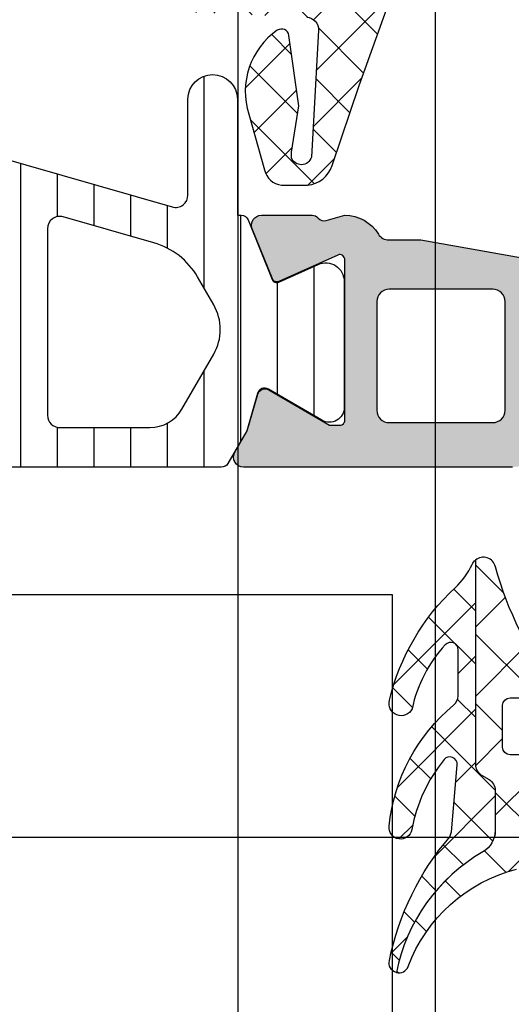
# Model space of a CAD drawing. Header units: millimetres. Extents: x 373037 to 682063, y 76092 to 274210.
# Tile 531 of 552: x 681573 to 681593, y 270360 to 270400. Entities that reach past the tile are written whole.
import ezdxf

# ---------------------------------------------------------------- set-up
doc = ezdxf.new("R2010")
doc.units = ezdxf.units.MM
doc.header["$LTSCALE"] = 100
doc.layers.add('PUDORYS', color=253, linetype='CONTINUOUS')
pattern_1 = [(135, (679960.638258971, 248348.1544064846), (-1.077630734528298, -1.077630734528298), []), (225, (679960.638258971, 248348.1544064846), (1.077630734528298, -1.077630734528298), [])]

msp = doc.modelspace()

# ---------------------------------------------------------------- hatches: boundary and pattern name
at = {"layer": 'PUDORYS', "true_color": 0x939598}
h = msp.add_hatch(dxfattribs=at)
h.set_pattern_fill('ANSI37', color=252, scale=0.48, angle=90, style=0)
h.set_pattern_definition(pattern_1)
edge = h.paths.add_edge_path(flags=16)
edge.add_line((681582.8575962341, 270412.3292867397), (681582.7578522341, 270413.7221407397))
edge.add_arc((681583.3563191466, 270413.7649982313), 0.5999995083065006, 89.99999164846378, 184.0960805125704, ccw=False)
edge.add_arc((681583.3563193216, 270413.7649982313), 0.5999995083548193, -4.096080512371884, 90.00000835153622, ccw=False)
edge.add_line((681583.9547862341, 270413.7221407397), (681583.8550422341, 270412.3292867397))
edge.add_arc((681583.356319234, 270412.3650012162), 0.5000001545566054, 184.096064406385, 355.9039355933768, ccw=False)
edge = h.paths.add_edge_path(flags=16)
edge.add_arc((681584.9563158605, 270409.1649931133), 0.4999996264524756, 89.99995719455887, 180.0000428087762, ccw=False)
edge.add_line((681584.9563162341, 270409.6649927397), (681588.550001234, 270409.6649927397))
edge.add_arc((681588.5500012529, 270409.1649924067), 0.5000003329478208, -23.218026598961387, 90.00000216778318, ccw=False)
edge.add_line((681589.009507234, 270408.9678767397), (681586.293629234, 270402.6367747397))
edge.add_arc((681585.8341238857, 270402.8338906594), 0.4999998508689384, 267.4998893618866, 336.78191820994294, ccw=False)
edge.add_line((681585.812313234, 270402.3343667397), (681584.934506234, 270402.3726927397))
edge.add_arc((681584.9563157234, 270402.8722163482), 0.4999994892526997, 179.9999551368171, 267.5000208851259, ccw=False)
edge.add_line((681584.4563162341, 270402.8722167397), (681584.4563162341, 270409.1649927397))
edge = h.paths.add_edge_path(flags=16)
edge.add_line((681559.402397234, 270403.7568307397), (681555.253727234, 270412.6536837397))
edge.add_arc((681555.706880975, 270412.8649928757), 0.4999998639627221, 89.99997032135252, 205.0000079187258, ccw=False)
edge.add_line((681555.7068812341, 270413.3649927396), (681565.056316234, 270413.3649927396))
edge.add_arc((681565.0563166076, 270412.8649931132), 0.4999996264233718, -4.280877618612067e-05, 90.00004280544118, ccw=False)
edge.add_line((681565.556316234, 270412.8649927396), (681565.556316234, 270403.7410697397))
edge.add_arc((681565.0563161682, 270403.7410699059), 0.5000000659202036, 267.4999727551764, 359.999980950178, ccw=False)
edge.add_line((681565.0345062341, 270403.2415457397), (681559.8337422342, 270403.4686157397))
edge.add_arc((681559.8555519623, 270403.9681411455), 0.5000012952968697, 205.0000919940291, 267.5000025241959, ccw=False)
edge = h.paths.add_edge_path(flags=16)
edge.add_arc((681568.2563158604, 270412.8649931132), 0.4999996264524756, 89.99995719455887, 180.0000428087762, ccw=False)
edge.add_line((681568.256316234, 270413.3649927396), (681575.4563162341, 270413.3649927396))
edge.add_arc((681575.4563166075, 270412.8649931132), 0.4999996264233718, -4.280877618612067e-05, 90.00004280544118, ccw=False)
edge.add_line((681575.9563162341, 270412.8649927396), (681575.9563162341, 270411.6649927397))
edge.add_arc((681577.9563147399, 270411.6649912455), 1.999998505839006, 179.9999571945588, 270.0000428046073)
edge.add_line((681577.9563162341, 270409.6649927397), (681581.7563162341, 270409.6649927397))
edge.add_arc((681581.7563166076, 270409.1649931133), 0.4999996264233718, -4.280877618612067e-05, 90.00004280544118, ccw=False)
edge.add_line((681582.256316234, 270409.1649927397), (681582.256316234, 270403.0119317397))
edge.add_arc((681581.756316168, 270403.011931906), 0.5000000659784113, 267.4999727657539, 359.999980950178, ccw=False)
edge.add_line((681581.7345062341, 270402.5124077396), (681576.2345062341, 270402.7525427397))
edge.add_arc((681576.2563157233, 270403.2520663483), 0.4999994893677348, 179.9999551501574, 267.50002088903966, ccw=False)
edge.add_line((681575.756316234, 270403.2520667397), (681575.756316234, 270408.5649927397))
edge.add_arc((681574.656316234, 270408.5649927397), 1.100000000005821, 0, 180)
edge.add_line((681573.556316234, 270408.5649927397), (681573.556316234, 270403.3917817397))
edge.add_arc((681573.0563161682, 270403.3917819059), 0.5000000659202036, 267.4999727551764, 359.999980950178, ccw=False)
edge.add_line((681573.0345062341, 270402.8922577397), (681568.2345062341, 270403.1018307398))
edge.add_arc((681568.2563157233, 270403.6013543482), 0.4999994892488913, 179.9999551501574, 267.50002089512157, ccw=False)
edge.add_line((681567.756316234, 270403.6013547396), (681567.756316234, 270412.8649927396))
edge = h.paths.add_edge_path()
edge.add_line((681553.043263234, 270411.4785357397), (681557.141112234, 270402.6906697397))
edge.add_ellipse((681559.8600376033, 270403.9585272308), major_axis=(-3.00000296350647, 0), ratio=1, start_angle=25.00003062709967, end_angle=87.49994116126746)
edge.add_line((681559.729176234, 270400.9613797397), (681560.378126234, 270400.9330457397))
edge.add_ellipse((681560.3563167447, 270400.4335221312), major_axis=(-0.4999994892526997, 0), ratio=1, start_angle=179.9999551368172, end_angle=267.5000208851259, ccw=False)
edge.add_line((681560.856316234, 270400.4335217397), (681560.856316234, 270399.4649927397))
edge.add_ellipse((681560.9563161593, 270399.464992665), major_axis=(-0.09999992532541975, 0), ratio=1, start_angle=-4.282211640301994e-05, end_angle=90.00004278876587)
edge.add_line((681560.9563162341, 270399.3649927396), (681561.556316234, 270399.3649927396))
edge.add_ellipse((681561.5563163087, 270399.464992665), major_axis=(-0.09999992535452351, 0), ratio=1, start_angle=89.99995722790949, end_angle=180.0000428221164)
edge.add_line((681561.656316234, 270399.4649927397), (681561.656316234, 270400.3680307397))
edge.add_ellipse((681562.1563162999, 270400.3680305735), major_axis=(-0.5000000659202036, 0), ratio=1, start_angle=267.4999727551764, end_angle=359.99998095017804, ccw=False)
edge.add_line((681562.1781262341, 270400.8675547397), (681571.0784202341, 270400.4737167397))
edge.add_ellipse((681571.0563161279, 270399.9742054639), major_axis=(-0.5000001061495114, 0), ratio=1, start_angle=179.9999170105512, end_angle=267.4662307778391, ccw=False)
edge.add_line((681571.556316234, 270399.9742047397), (681571.556316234, 270399.3649927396))
edge.add_ellipse((681571.6563161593, 270399.3649926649), major_axis=(-0.09999992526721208, 0), ratio=1, start_angle=-4.28221165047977e-05, end_angle=90.00004280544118)
edge.add_line((681571.656316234, 270399.2649927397), (681572.256316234, 270399.2649927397))
edge.add_ellipse((681572.2563163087, 270399.3649926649), major_axis=(-0.09999992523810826, 0), ratio=1, start_angle=89.9999571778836, end_angle=180.0000428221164)
edge.add_line((681572.356316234, 270399.3649927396), (681572.356316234, 270399.8945547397))
edge.add_ellipse((681572.8563167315, 270399.8945550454), major_axis=(-0.5000004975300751, 0), ratio=1, start_angle=-92.53369799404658, end_angle=3.503136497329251e-05, ccw=False)
edge.add_line((681572.8784202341, 270400.3940667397), (681584.4186452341, 270399.8834107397))
edge.add_ellipse((681584.3968357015, 270399.383886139), major_axis=(-0.5000004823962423, 0), ratio=1, start_angle=176.7829426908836, end_angle=267.50002091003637, ccw=False)
edge.add_line((681584.8960482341, 270399.3558267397), (681584.607485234, 270394.2220837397))
edge.add_ellipse((681584.197067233, 270394.3376391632), major_axis=(-0.4263754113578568, 0), ratio=1, start_angle=20.758972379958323, end_angle=164.2751455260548, ccw=False)
edge.add_line((681583.798372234, 270394.1865157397), (681583.799612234, 270394.4191187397))
edge.add_line((681583.7996122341, 270394.4191187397), (681584.0977502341, 270396.3016977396))
edge.add_line((681584.0977502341, 270396.3016977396), (681583.6973242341, 270399.1509827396))
edge.add_ellipse((681583.4002436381, 270399.109232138), major_axis=(-0.2999999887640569, 0), ratio=1, start_angle=187.9997440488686, end_angle=304.5977463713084)
edge.add_ellipse((681584.9333570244, 270396.8866610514), major_axis=(-3.000047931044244, 0), ratio=1, start_angle=-55.40235871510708, end_angle=18.00842457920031)
edge.add_line((681582.0802782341, 270395.9591757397), (681582.7138542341, 270393.7042847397))
edge.add_ellipse((681583.4890667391, 270393.8652142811), major_axis=(-0.791740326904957, 0), ratio=1, start_angle=11.72768979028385, end_angle=83.20165374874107)
edge.add_line((681583.3953442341, 270393.0790407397), (681584.4535542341, 270393.0778197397))
edge.add_ellipse((681584.3244299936, 270394.2569059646), major_axis=(-1.186135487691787, 0), ratio=1, start_angle=96.24967815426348, end_angle=161.3444235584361)
edge.add_line((681585.4482442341, 270393.8774867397), (681586.5425772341, 270397.1188267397))
edge.add_line((681586.5425772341, 270397.1188267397), (681589.4323552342, 270405.1686217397))
edge.add_line((681589.432355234, 270405.1686217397), (681593.765164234, 270415.0664987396))
edge.add_ellipse((681593.3061552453, 270415.2647688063), major_axis=(-0.5000002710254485, 0), ratio=1, start_angle=156.6379505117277, end_angle=269.9334236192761)
edge.add_line((681593.3067362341, 270415.7647687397), (681592.760035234, 270415.7654037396))
edge.add_ellipse((681592.7594549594, 270415.2654036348), major_axis=(-0.5000004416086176, 0), ratio=1, start_angle=269.9335054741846, end_angle=336.0791754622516)
edge.add_line((681592.302401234, 270415.4681407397), (681590.900645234, 270412.2641377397))
edge.add_ellipse((681589.9845041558, 270412.6649920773), major_axis=(-0.9999993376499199, 0), ratio=1, start_angle=89.99994718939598, end_angle=156.368385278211, ccw=False)
edge.add_line((681589.984503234, 270411.6649927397), (681584.756561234, 270411.6649927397))
edge.add_line((681584.756561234, 270411.6649927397), (681584.7565522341, 270413.4644717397))
edge.add_line((681584.7565522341, 270413.4644717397), (681585.2713532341, 270413.6024137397))
edge.add_ellipse((681585.1565879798, 270413.8795677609), major_axis=(-0.2999756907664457, 0), ratio=1, start_angle=112.4937002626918, end_angle=202.5035666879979)
edge.add_line((681585.4337222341, 270413.9943807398), (681584.5845552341, 270415.2645077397))
edge.add_ellipse((681583.7186910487, 270414.7647869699), major_axis=(-0.9997207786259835, 0), ratio=1, start_angle=209.9907606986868, end_angle=270.0076118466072)
edge.add_line((681583.718558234, 270415.7645077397), (681582.994197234, 270415.7644767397))
edge.add_ellipse((681582.9944052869, 270414.7647389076), major_axis=(-0.9997378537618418, 0), ratio=1, start_angle=270.0119236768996, end_angle=330.0086750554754)
edge.add_line((681582.1285312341, 270415.2644767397), (681581.2793642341, 270413.9943807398))
edge.add_ellipse((681581.5565117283, 270413.8795688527), major_axis=(-0.2999875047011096, 0), ratio=1, start_angle=-22.50240616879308, end_angle=67.5013961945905)
edge.add_line((681581.441718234, 270413.6024137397), (681581.956534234, 270413.4644417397))
edge.add_line((681581.9565342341, 270413.4644417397), (681581.9565422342, 270411.6649927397))
edge.add_line((681581.956542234, 270411.6649927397), (681578.7563152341, 270411.6649927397))
edge.add_ellipse((681578.7563150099, 270411.9649925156), major_axis=(-0.2999997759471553, 0), ratio=1, start_angle=-4.279988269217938e-05, end_angle=90.00004280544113, ccw=False)
edge.add_line((681578.4563152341, 270411.9649927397), (681578.4563152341, 270415.2649887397))
edge.add_ellipse((681577.9563156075, 270415.2649891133), major_axis=(-0.4999996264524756, 0), ratio=1, start_angle=179.9999571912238, end_angle=270.0000428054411)
edge.add_line((681577.9563152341, 270415.7649887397), (681551.0586932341, 270415.7649887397))
edge.add_line((681551.0586932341, 270415.7649887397), (681550.1635752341, 270414.2145967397))
edge.add_ellipse((681550.5965877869, 270413.9645966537), major_axis=(-0.4999999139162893, 0), ratio=1, start_angle=-30.0000170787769, end_angle=89.99993665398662)
edge.add_line((681550.5965872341, 270413.4645967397), (681550.5965872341, 270411.7672257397))
edge.add_line((681550.5965872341, 270411.7672257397), (681552.590109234, 270411.7672257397))
edge.add_ellipse((681552.5901095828, 270411.2672254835), major_axis=(-0.5000002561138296, 0), ratio=1, start_angle=205.0001285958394, end_angle=270.00003995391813, ccw=False)
h = msp.add_hatch(dxfattribs=at)
h.set_pattern_fill('ANSI37', color=252, scale=0.48, angle=90, style=0)
h.set_pattern_definition(pattern_1)
edge = h.paths.add_edge_path(flags=16)
edge.add_line((681582.8575962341, 270412.3292865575), (681582.7578522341, 270413.7221405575))
edge.add_arc((681583.3563191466, 270413.7649980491), 0.5999995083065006, 89.99999164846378, 184.0960805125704, ccw=False)
edge.add_arc((681583.3563193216, 270413.7649980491), 0.5999995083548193, -4.096080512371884, 90.00000835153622, ccw=False)
edge.add_line((681583.9547862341, 270413.7221405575), (681583.8550422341, 270412.3292865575))
edge.add_arc((681583.356319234, 270412.365001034), 0.5000001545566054, 184.096064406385, 355.9039355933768, ccw=False)
edge = h.paths.add_edge_path(flags=16)
edge.add_arc((681584.9563158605, 270409.1649929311), 0.4999996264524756, 89.99995719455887, 180.0000428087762, ccw=False)
edge.add_line((681584.9563162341, 270409.6649925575), (681588.550001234, 270409.6649925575))
edge.add_arc((681588.5500012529, 270409.1649922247), 0.5000003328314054, -23.21802661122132, 90.00000216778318, ccw=False)
edge.add_line((681589.009507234, 270408.9678765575), (681586.293629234, 270402.6367745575))
edge.add_arc((681585.8341238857, 270402.8338904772), 0.4999998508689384, 267.4998893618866, 336.78191820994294, ccw=False)
edge.add_line((681585.812313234, 270402.3343665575), (681584.934506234, 270402.3726925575))
edge.add_arc((681584.9563157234, 270402.8722161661), 0.4999994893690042, 179.9999551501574, 267.5000208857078, ccw=False)
edge.add_line((681584.4563162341, 270402.8722165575), (681584.4563162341, 270409.1649925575))
edge = h.paths.add_edge_path(flags=16)
edge.add_line((681559.402397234, 270403.7568305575), (681555.253727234, 270412.6536835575))
edge.add_arc((681555.706880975, 270412.8649926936), 0.4999998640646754, 89.99997032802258, 205.0000079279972, ccw=False)
edge.add_line((681555.7068812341, 270413.3649925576), (681565.056316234, 270413.3649925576))
edge.add_arc((681565.0563166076, 270412.8649929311), 0.4999996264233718, -4.280877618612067e-05, 90.00004280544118, ccw=False)
edge.add_line((681565.556316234, 270412.8649925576), (681565.556316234, 270403.7410695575))
edge.add_arc((681565.0563161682, 270403.7410697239), 0.5000000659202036, 267.4999727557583, 359.9999809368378, ccw=False)
edge.add_line((681565.0345062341, 270403.2415455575), (681559.8337422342, 270403.4686155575))
edge.add_arc((681559.8555519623, 270403.9681409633), 0.5000012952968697, 205.0000919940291, 267.5000025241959, ccw=False)
edge = h.paths.add_edge_path(flags=16)
edge.add_arc((681568.2563158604, 270412.8649929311), 0.4999996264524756, 89.99995719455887, 180.0000428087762, ccw=False)
edge.add_line((681568.256316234, 270413.3649925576), (681575.4563162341, 270413.3649925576))
edge.add_arc((681575.4563166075, 270412.8649929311), 0.4999996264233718, -4.280877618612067e-05, 90.00004280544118, ccw=False)
edge.add_line((681575.9563162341, 270412.8649925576), (681575.9563162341, 270411.6649925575))
edge.add_arc((681577.9563147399, 270411.6649910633), 1.999998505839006, 179.9999571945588, 270.0000428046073)
edge.add_line((681577.9563162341, 270409.6649925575), (681581.7563162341, 270409.6649925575))
edge.add_arc((681581.7563166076, 270409.1649929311), 0.4999996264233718, -4.280877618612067e-05, 90.00004280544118, ccw=False)
edge.add_line((681582.256316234, 270409.1649925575), (681582.256316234, 270403.0119315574))
edge.add_arc((681581.7563161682, 270403.0119317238), 0.500000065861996, 267.4999727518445, 359.9999809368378, ccw=False)
edge.add_line((681581.7345062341, 270402.5124075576), (681576.2345062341, 270402.7525425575))
edge.add_arc((681576.2563157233, 270403.252066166), 0.4999994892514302, 179.9999551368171, 267.50002088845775, ccw=False)
edge.add_line((681575.756316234, 270403.2520665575), (681575.756316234, 270408.5649925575))
edge.add_arc((681574.656316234, 270408.5649925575), 1.100000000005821, 0, 180)
edge.add_line((681573.556316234, 270408.5649925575), (681573.556316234, 270403.3917815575))
edge.add_arc((681573.0563161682, 270403.3917817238), 0.5000000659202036, 267.4999727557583, 359.9999809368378, ccw=False)
edge.add_line((681573.0345062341, 270402.8922575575), (681568.2345062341, 270403.1018305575))
edge.add_arc((681568.2563157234, 270403.6013541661), 0.4999994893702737, 179.9999551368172, 267.50002088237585, ccw=False)
edge.add_line((681567.756316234, 270403.6013545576), (681567.756316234, 270412.8649925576))
edge = h.paths.add_edge_path()
edge.add_line((681553.043263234, 270411.4785355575), (681557.141112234, 270402.6906695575))
edge.add_ellipse((681559.8600376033, 270403.9585270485), major_axis=(-3.00000296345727, 0), ratio=1, start_angle=25.00003062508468, end_angle=87.49994116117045)
edge.add_line((681559.729176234, 270400.9613795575), (681560.378126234, 270400.9330455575))
edge.add_ellipse((681560.3563167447, 270400.4335219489), major_axis=(-0.4999994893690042, 0), ratio=1, start_angle=179.9999551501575, end_angle=267.5000208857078, ccw=False)
edge.add_line((681560.856316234, 270400.4335215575), (681560.856316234, 270399.4649925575))
edge.add_ellipse((681560.9563161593, 270399.4649924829), major_axis=(-0.09999992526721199, 0), ratio=1, start_angle=-4.275541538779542e-05, end_angle=90.0000428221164)
edge.add_line((681560.9563162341, 270399.3649925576), (681561.556316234, 270399.3649925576))
edge.add_ellipse((681561.5563163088, 270399.4649924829), major_axis=(-0.09999992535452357, 0), ratio=1, start_angle=89.99995719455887, end_angle=180.0000427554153)
edge.add_line((681561.656316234, 270399.4649925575), (681561.656316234, 270400.3680305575))
edge.add_ellipse((681562.1563162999, 270400.3680303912), major_axis=(-0.5000000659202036, 0), ratio=1, start_angle=267.4999727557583, end_angle=359.9999809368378, ccw=False)
edge.add_line((681562.1781262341, 270400.8675545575), (681571.0784202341, 270400.4737165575))
edge.add_ellipse((681571.0563161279, 270399.9742052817), major_axis=(-0.5000001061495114, 0), ratio=1, start_angle=179.9999170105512, end_angle=267.4662307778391, ccw=False)
edge.add_line((681571.556316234, 270399.9742045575), (681571.556316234, 270399.3649925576))
edge.add_ellipse((681571.6563161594, 270399.3649924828), major_axis=(-0.09999992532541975, 0), ratio=1, start_angle=-4.282211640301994e-05, end_angle=90.00004277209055)
edge.add_line((681571.656316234, 270399.2649925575), (681572.256316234, 270399.2649925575))
edge.add_ellipse((681572.2563163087, 270399.3649924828), major_axis=(-0.09999992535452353, 0), ratio=1, start_angle=89.99995721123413, end_angle=180.0000428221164)
edge.add_line((681572.356316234, 270399.3649925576), (681572.356316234, 270399.8945545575))
edge.add_ellipse((681572.8563167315, 270399.8945548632), major_axis=(-0.5000004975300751, 0), ratio=1, start_angle=-92.53369799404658, end_angle=3.503136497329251e-05, ccw=False)
edge.add_line((681572.8784202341, 270400.3940665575), (681584.4186452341, 270399.8834105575))
edge.add_ellipse((681584.3968357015, 270399.3838859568), major_axis=(-0.5000004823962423, 0), ratio=1, start_angle=176.7829426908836, end_angle=267.50002091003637, ccw=False)
edge.add_line((681584.8960482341, 270399.3558265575), (681584.607485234, 270394.2220835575))
edge.add_ellipse((681584.197067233, 270394.3376389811), major_axis=(-0.4263754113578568, 0), ratio=1, start_angle=20.758972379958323, end_angle=164.2751455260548, ccw=False)
edge.add_line((681583.798372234, 270394.1865155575), (681583.799612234, 270394.4191185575))
edge.add_line((681583.7996122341, 270394.4191185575), (681584.0977502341, 270396.3016975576))
edge.add_line((681584.0977502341, 270396.3016975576), (681583.6973242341, 270399.1509825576))
edge.add_ellipse((681583.4002436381, 270399.109231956), major_axis=(-0.2999999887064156, 0), ratio=1, start_angle=187.9997440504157, end_angle=304.5977463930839)
edge.add_ellipse((681584.9333570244, 270396.8866608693), major_axis=(-3.000047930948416, 0), ratio=1, start_angle=-55.40235871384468, end_angle=18.00842458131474)
edge.add_line((681582.0802782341, 270395.9591755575), (681582.7138542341, 270393.7042845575))
edge.add_ellipse((681583.4890667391, 270393.8652140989), major_axis=(-0.791740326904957, 0), ratio=1, start_angle=11.72768979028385, end_angle=83.20165374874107)
edge.add_line((681583.3953442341, 270393.0790405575), (681584.4535542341, 270393.0778195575))
edge.add_ellipse((681584.3244299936, 270394.2569057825), major_axis=(-1.186135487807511, 0), ratio=1, start_angle=96.2496781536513, end_angle=161.3444235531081)
edge.add_line((681585.4482442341, 270393.8774865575), (681586.5425772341, 270397.1188265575))
edge.add_line((681586.5425772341, 270397.1188265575), (681589.4323552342, 270405.1686215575))
edge.add_line((681589.432355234, 270405.1686215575), (681593.765164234, 270415.0664985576))
edge.add_ellipse((681593.3061552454, 270415.2647686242), major_axis=(-0.5000002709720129, 0), ratio=1, start_angle=156.6379505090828, end_angle=269.9334236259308)
edge.add_line((681593.3067362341, 270415.7647685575), (681592.760035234, 270415.7654035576))
edge.add_ellipse((681592.7594549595, 270415.2654034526), major_axis=(-0.5000004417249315, 0), ratio=1, start_angle=269.9335054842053, end_angle=336.0791754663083)
edge.add_line((681592.302401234, 270415.4681405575), (681590.900645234, 270412.2641375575))
edge.add_ellipse((681589.9845041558, 270412.6649918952), major_axis=(-0.9999993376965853, 0), ratio=1, start_angle=89.99994718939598, end_angle=156.3683852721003, ccw=False)
edge.add_line((681589.984503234, 270411.6649925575), (681584.756561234, 270411.6649925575))
edge.add_line((681584.756561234, 270411.6649925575), (681584.7565522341, 270413.4644715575))
edge.add_line((681584.7565522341, 270413.4644715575), (681585.2713532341, 270413.6024135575))
edge.add_ellipse((681585.1565879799, 270413.8795675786), major_axis=(-0.2999756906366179, 0), ratio=1, start_angle=112.4937002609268, end_angle=202.5035666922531)
edge.add_line((681585.4337222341, 270413.9943805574), (681584.5845552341, 270415.2645075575))
edge.add_ellipse((681583.7186910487, 270414.7647867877), major_axis=(-0.9997207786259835, 0), ratio=1, start_angle=209.9907606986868, end_angle=270.0076118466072)
edge.add_line((681583.718558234, 270415.7645075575), (681582.994197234, 270415.7644765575))
edge.add_ellipse((681582.9944052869, 270414.7647387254), major_axis=(-0.9997378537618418, 0), ratio=1, start_angle=270.0119236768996, end_angle=330.0086750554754)
edge.add_line((681582.1285312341, 270415.2644765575), (681581.2793642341, 270413.9943805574))
edge.add_ellipse((681581.5565117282, 270413.8795686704), major_axis=(-0.2999875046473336, 0), ratio=1, start_angle=-22.50240617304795, end_angle=67.5013961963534)
edge.add_line((681581.441718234, 270413.6024135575), (681581.956534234, 270413.4644415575))
edge.add_line((681581.9565342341, 270413.4644415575), (681581.9565422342, 270411.6649925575))
edge.add_line((681581.956542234, 270411.6649925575), (681578.7563152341, 270411.6649925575))
edge.add_ellipse((681578.7563150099, 270411.9649923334), major_axis=(-0.2999997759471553, 0), ratio=1, start_angle=-4.279988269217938e-05, end_angle=90.00004280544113, ccw=False)
edge.add_line((681578.4563152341, 270411.9649925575), (681578.4563152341, 270415.2649885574))
edge.add_ellipse((681577.9563156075, 270415.264988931), major_axis=(-0.4999996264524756, 0), ratio=1, start_angle=179.9999571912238, end_angle=270.0000428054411)
edge.add_line((681577.9563152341, 270415.7649885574), (681551.0586932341, 270415.7649885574))
edge.add_line((681551.0586932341, 270415.7649885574), (681550.1635752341, 270414.2145965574))
edge.add_ellipse((681550.5965877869, 270413.9645964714), major_axis=(-0.4999999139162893, 0), ratio=1, start_angle=-30.0000170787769, end_angle=89.99993665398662)
edge.add_line((681550.5965872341, 270413.4645965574), (681550.5965872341, 270411.7672255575))
edge.add_line((681550.5965872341, 270411.7672255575), (681552.590109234, 270411.7672255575))
edge.add_ellipse((681552.5901095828, 270411.2672253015), major_axis=(-0.5000002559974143, 0), ratio=1, start_angle=205.000128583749, end_angle=270.00003995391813, ccw=False)
h = msp.add_hatch(dxfattribs=at)
h.set_pattern_fill('ANSI31', color=252, scale=0.468, angle=45, style=0)
h.set_pattern_definition([(90, (679960.638258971, 248348.1544064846), (-1.4859, 3.33066907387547e-16), [])])
edge = h.paths.add_edge_path(flags=16)
edge.add_line((681579.367841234, 270384.0130927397), (681580.651203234, 270386.2358027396))
edge.add_ellipse((681578.9194782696, 270387.2356751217), major_axis=(-1.999654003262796, 0), ratio=1, start_angle=149.9984985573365, end_angle=209.9999542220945)
edge.add_line((681580.6512302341, 270388.2355007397), (681579.999102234, 270389.3650187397))
edge.add_ellipse((681577.4010220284, 270387.8650156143), major_axis=(-3.000005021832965, 0), ratio=1, start_angle=210.0000135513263, end_angle=253.9999452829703)
edge.add_line((681578.2279382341, 270390.7488047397), (681574.5569162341, 270391.8014527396))
edge.add_ellipse((681574.4190974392, 270391.3208217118), major_axis=(-0.5000002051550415, 0), ratio=1, start_angle=-106.0000072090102, end_angle=0.0007989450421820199)
edge.add_line((681573.919097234, 270391.3208147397), (681573.919207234, 270383.7630617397))
edge.add_ellipse((681574.4192070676, 270383.7630715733), major_axis=(-0.4999998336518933, 0), ratio=1, start_angle=0.001126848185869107, end_angle=90.000821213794)
edge.add_line((681574.419214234, 270383.2630717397), (681578.068863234, 270383.2631277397))
edge.add_ellipse((681578.0688237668, 270384.7631269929), major_axis=(-1.499999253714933, 0), ratio=1, start_angle=90.00150754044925, end_angle=149.9984727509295)
edge = h.paths.add_edge_path(flags=16)
edge.add_line((681572.3192052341, 270383.7630437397), (681572.319078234, 270392.0663737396))
edge.add_ellipse((681571.8190779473, 270392.0663654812), major_axis=(-0.5000002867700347, 0), ratio=1, start_angle=180.0009463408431, end_angle=254.0000560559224)
edge.add_line((681571.9568962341, 270392.5469967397), (681566.004134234, 270394.2539237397))
edge.add_ellipse((681565.8663152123, 270393.7732930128), major_axis=(-0.4999999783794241, 0), ratio=1, start_angle=-106.0000416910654, end_angle=0.0009480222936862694)
edge.add_line((681565.366315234, 270393.7732847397), (681565.366485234, 270383.7629307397))
edge.add_ellipse((681565.8664854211, 270383.7629429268), major_axis=(-0.5000001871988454, 0), ratio=1, start_angle=0.001396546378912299, end_angle=90.0008952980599)
edge.add_line((681565.8664932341, 270383.2629427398), (681571.8192132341, 270383.2630327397))
edge.add_ellipse((681571.8192049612, 270383.7630330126), major_axis=(-0.5000002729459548, 0), ratio=1, start_angle=90.00094800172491, end_angle=180.0012292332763)
edge = h.paths.add_edge_path(flags=16)
edge.add_line((681558.0021812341, 270394.3120797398), (681556.1682922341, 270391.1356897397))
edge.add_ellipse((681558.7663719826, 270389.6356898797), major_axis=(-3.000002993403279, 0), ratio=1, start_angle=-29.99996390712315, end_angle=30.0014917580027)
edge.add_line((681556.168332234, 270388.1356207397), (681558.5488272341, 270384.0127377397))
edge.add_ellipse((681559.8478455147, 270384.7627734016), major_axis=(-1.500000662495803, 0), ratio=1, start_angle=30.00155831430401, end_angle=90.00151716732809)
edge.add_line((681559.847885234, 270383.2627727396), (681563.266499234, 270383.2628637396))
edge.add_ellipse((681563.2664857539, 270383.7628632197), major_axis=(-0.4999994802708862, 0), ratio=1, start_angle=90.00154470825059, end_angle=180.0014346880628)
edge.add_line((681563.766485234, 270383.7628757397), (681563.766304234, 270394.0621907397))
edge.add_ellipse((681562.7663038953, 270394.062172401), major_axis=(-1.00000033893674, 0), ratio=1, start_angle=180.0010507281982, end_angle=270.0015275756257)
edge.add_line((681562.7662772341, 270395.0621727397), (681559.301179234, 270395.0620797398))
edge.add_ellipse((681559.3012194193, 270393.5620796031), major_axis=(-1.500000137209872, 0), ratio=1, start_angle=270.0015349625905, end_angle=329.9999969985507)
edge = h.paths.add_edge_path()
edge.add_line((681556.154375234, 270396.6619477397), (681562.707438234, 270396.6621697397))
edge.add_arc((681562.7076050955, 270391.6621720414), 4.999997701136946, 73.99997623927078, 90.0019120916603, ccw=False)
edge.add_line((681564.0857932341, 270396.4684777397), (681578.972211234, 270392.1998667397))
edge.add_arc((681579.1100297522, 270392.6804970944), 0.4999994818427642, 254.0000020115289, 360.0000739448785)
edge.add_line((681579.6100292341, 270392.6804977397), (681579.6100292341, 270396.5638717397))
edge.add_arc((681580.6100292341, 270396.5638917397), 1.000000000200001, 0.0011459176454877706, 180.0011459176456, ccw=False)
edge.add_line((681581.6100292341, 270396.5639117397), (681581.6102172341, 270391.8655757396))
edge.add_line((681581.6102172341, 270391.8655757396), (681581.7662692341, 270391.8655757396))
edge.add_arc((681581.766269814, 270391.5655757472), 0.2999999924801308, 21.973845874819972, 90.00011076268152, ccw=False)
edge.add_line((681582.0444762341, 270391.6778307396), (681583.0176632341, 270389.2659287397))
edge.add_arc((681583.2031344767, 270389.3407653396), 0.20000024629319, 201.9737977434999, 294.1409822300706)
edge.add_line((681583.2849312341, 270389.1582567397), (681584.8836162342, 270389.8747567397))
edge.add_arc((681585.1903544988, 270389.1903509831), 0.7499997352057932, -1.8587370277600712e-05, 114.1410584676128, ccw=False)
edge.add_line((681585.9403542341, 270389.1903507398), (681585.9403542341, 270384.0828017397))
edge.add_arc((681585.3403544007, 270384.0828018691), 0.5999998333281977, 239.85707513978, 359.99998763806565, ccw=False)
edge.add_line((681585.0390592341, 270383.5639367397), (681582.8671022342, 270384.8251527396))
edge.add_arc((681582.7164539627, 270384.5657200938), 0.300000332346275, 59.85696928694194, 163.9999309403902)
edge.add_line((681582.428075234, 270384.6484117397), (681581.9938082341, 270383.1339397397))
edge.add_line((681581.9938082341, 270383.1339397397), (681581.231260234, 270381.8131677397))
edge.add_arc((681580.9714530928, 270381.9631684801), 0.299999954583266, 267.5366952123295, 329.9998317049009, ccw=False)
edge.add_line((681580.958559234, 270381.6634457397), (681556.968905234, 270381.6634457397))
edge.add_arc((681556.9489505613, 270381.9627814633), 0.3000001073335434, 210.0001477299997, 273.8138762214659, ccw=False)
edge.add_line((681556.689143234, 270381.8127807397), (681555.926575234, 270383.1335867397))
edge.add_line((681555.926575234, 270383.1335867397), (681555.4923082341, 270384.6480577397))
edge.add_arc((681555.2039291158, 270384.5653665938), 0.3000005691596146, 15.99995675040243, 120.1429183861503)
edge.add_line((681555.0532812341, 270384.8247997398), (681552.8813252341, 270383.5635837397))
edge.add_arc((681552.5800295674, 270384.0824491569), 0.6000003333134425, 180.000039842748, 300.14295235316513, ccw=False)
edge.add_line((681551.980029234, 270384.0824487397), (681551.980029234, 270393.9860487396))
edge.add_arc((681552.7300292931, 270393.9860494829), 0.750000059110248, 65.85897973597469, 180.0000567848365, ccw=False)
edge.add_line((681553.0367672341, 270394.6704557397), (681554.6354522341, 270393.9539557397))
edge.add_arc((681554.7172489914, 270394.1364643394), 0.2000002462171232, 245.8590177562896, 338.0262022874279)
edge.add_line((681554.902720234, 270394.0616277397), (681555.876179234, 270396.4742027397))
edge.add_arc((681556.1543850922, 270396.3619485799), 0.2999991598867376, 90.00188278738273, 158.0262614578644, ccw=False)
h = msp.add_hatch(color=252, dxfattribs=at)
edge = h.paths.add_edge_path(flags=16)
edge.add_line((681591.960104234, 270388.8648487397), (681587.760354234, 270388.8648487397))
edge.add_ellipse((681587.7603538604, 270388.3648491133), major_axis=(-0.4999996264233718, 0), ratio=1, start_angle=-90.00004280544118, end_angle=4.280877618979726e-05)
edge.add_line((681587.260354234, 270388.3648487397), (681587.260354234, 270383.9648247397))
edge.add_ellipse((681587.7603538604, 270383.9648243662), major_axis=(-0.4999996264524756, 0), ratio=1, start_angle=-4.280877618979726e-05, end_angle=90.00004280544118)
edge.add_line((681587.760354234, 270383.4648247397), (681591.960103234, 270383.4648247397))
edge.add_ellipse((681591.9601027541, 270383.9648252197), major_axis=(-0.5000004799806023, 0), ratio=1, start_angle=90.00005500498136, end_angle=179.9999449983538)
edge.add_line((681592.460103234, 270383.9648247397), (681592.460104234, 270388.3648487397))
edge.add_ellipse((681591.9601046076, 270388.3648491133), major_axis=(-0.4999996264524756, 0), ratio=1, start_angle=179.9999571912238, end_angle=270.0000428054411)
edge = h.paths.add_edge_path()
edge.add_line((681589.0467002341, 270390.8632297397), (681595.8097002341, 270389.6634697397))
edge.add_arc((681595.4603558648, 270387.6942181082), 1.999998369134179, -3.920358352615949e-05, 79.94040986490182, ccw=False)
edge.add_line((681597.4603542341, 270387.6942167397), (681597.4603542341, 270383.5292437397))
edge.add_line((681597.4603542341, 270383.5292437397), (681597.0000732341, 270381.8114547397))
edge.add_arc((681596.806888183, 270381.8632186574), 0.1999999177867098, 270.00001461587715, 344.99996143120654, ccw=False)
edge.add_line((681596.8068882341, 270381.6632187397), (681596.3603542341, 270381.6632187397))
edge.add_arc((681596.3603538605, 270382.1632183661), 0.4999996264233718, 179.9999571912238, 270.0000428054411, ccw=False)
edge.add_line((681595.860354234, 270382.1632187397), (681595.860354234, 270387.4632187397))
edge.add_arc((681595.3603546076, 270387.4632191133), 0.4999996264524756, 359.9999571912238, 450.0000428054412)
edge.add_line((681595.360354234, 270387.9632187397), (681594.260104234, 270387.9632187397))
edge.add_arc((681594.2601047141, 270387.4632182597), 0.5000004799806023, 90.00005500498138, 179.9999449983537)
edge.add_line((681593.7601042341, 270387.4632187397), (681593.7601042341, 270386.4632187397))
edge.add_line((681593.7601042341, 270386.4632187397), (681593.960104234, 270386.4632187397))
edge.add_arc((681593.960103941, 270386.2632186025), 0.200000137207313, -15.000005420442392, 89.99991605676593, ccw=False)
edge.add_line((681594.153289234, 270386.2114547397), (681593.7601032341, 270384.7440667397))
edge.add_line((681593.7601032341, 270384.7440667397), (681593.7601032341, 270382.6632187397))
edge.add_arc((681592.760102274, 270382.6632196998), 1.000000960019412, 270.00005500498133, 359.9999449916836, ccw=False)
edge.add_line((681592.7601032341, 270381.6632187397), (681581.8606012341, 270381.6632187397))
edge.add_arc((681581.8606009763, 270382.063219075), 0.400000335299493, 150.0000831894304, 270.0000369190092, ccw=False)
edge.add_line((681581.514190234, 270382.2632187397), (681582.012356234, 270383.1260667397))
edge.add_line((681582.012356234, 270383.1260667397), (681582.440226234, 270384.6182277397))
edge.add_arc((681582.7286050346, 270384.5355363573), 0.300000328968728, 59.82075871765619, 163.9999831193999, ccw=False)
edge.add_line((681582.8794172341, 270384.7948737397), (681585.3450282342, 270383.3631387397))
edge.add_line((681585.3450282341, 270383.3631387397), (681585.765447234, 270383.3631387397))
edge.add_arc((681585.7689397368, 270383.5547070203), 0.1916001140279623, 268.9555499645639, 362.5222218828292)
edge.add_line((681585.9603542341, 270383.5631387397), (681585.9603542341, 270390.0525777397))
edge.add_arc((681585.761187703, 270390.0708154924), 0.1999998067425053, 354.7679954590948, 474.1409481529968)
edge.add_line((681585.6793912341, 270390.2533237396), (681583.295706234, 270389.1850027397))
edge.add_arc((681583.2139094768, 270389.3675113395), 0.2000002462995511, 201.9737977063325, 294.1409822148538, ccw=False)
edge.add_line((681583.028438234, 270389.2926747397), (681582.212078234, 270391.3159027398))
edge.add_arc((681582.5830201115, 270391.4655758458), 0.3999998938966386, 89.9999824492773, 201.9738178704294, ccw=False)
edge.add_line((681582.583020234, 270391.8655757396), (681584.647167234, 270391.8655767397))
edge.add_arc((681584.6471680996, 270391.5655771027), 0.2999996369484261, 37.90491348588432, 90.00016531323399, ccw=False)
edge.add_arc((681585.1205876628, 270391.9341876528), 0.3000002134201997, 217.904652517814, 285.9998620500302)
edge.add_line((681585.203278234, 270391.6458087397), (681585.961167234, 270391.8631307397))
edge.add_arc((681585.961167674, 270390.2631316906), 1.599999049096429, 31.592394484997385, 90.00001575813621, ccw=False)
edge.add_arc((681587.7499397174, 270391.3632637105), 0.4999999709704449, 211.592335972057, 269.9984549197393)
edge.add_line((681587.749926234, 270390.8632637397), (681589.0467002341, 270390.8632297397))
h = msp.add_hatch(dxfattribs=at)
h.set_pattern_fill('ANSI37', color=252, scale=0.625, angle=90, style=0)
h.set_pattern_definition([(135, (679960.638258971, 248348.1544064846), (-1.403165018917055, -1.403165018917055), []), (225, (679960.638258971, 248348.1544064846), (1.403165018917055, -1.403165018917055), [])])
edge = h.paths.add_edge_path()
edge.add_ellipse((681592.8357574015, 270372.2780772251), major_axis=(-5.03946705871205, 0), ratio=1, start_angle=119.7917844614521, end_angle=175.0355387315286, ccw=False)
edge.add_ellipse((681595.1905576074, 270368.1649927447), major_axis=(-0.3000000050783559, 0), ratio=1, start_angle=90.00069263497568, end_angle=119.7921730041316, ccw=False)
edge.add_line((681595.190561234, 270367.8649927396), (681594.656277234, 270367.8649897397))
edge.add_ellipse((681594.6562759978, 270368.1649895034), major_axis=(-0.2999997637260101, 0), ratio=1, start_angle=-4.5112189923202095e-05, end_angle=90.00023611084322, ccw=False)
edge.add_line((681594.356276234, 270368.1649897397), (681594.356276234, 270369.7149867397))
edge.add_ellipse((681594.056265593, 270369.7149790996), major_axis=(-0.300010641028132, 0), ratio=1, start_angle=180.001459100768, end_angle=269.9956760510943)
edge.add_line((681594.0562882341, 270370.0149897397), (681592.6563062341, 270370.0150007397))
edge.add_ellipse((681592.6563090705, 270370.3149905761), major_axis=(-0.2999898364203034, 0), ratio=1, start_angle=0.00035074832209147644, end_angle=89.99945826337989, ccw=False)
edge.add_line((681592.356319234, 270370.3149887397), (681592.356319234, 270372.0150007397))
edge.add_ellipse((681592.656329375, 270372.0149935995), major_axis=(-0.3000101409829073, 0), ratio=1, start_angle=270.00441943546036, end_angle=359.9986363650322, ccw=False)
edge.add_line((681592.6563062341, 270372.3150037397), (681594.2201372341, 270372.3149927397))
edge.add_ellipse((681594.2529942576, 270372.6161518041), major_axis=(-0.3029461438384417, 0), ratio=1, start_angle=83.77354909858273, end_angle=193.4835772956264)
edge.add_ellipse((681605.5689585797, 270381.3210749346), major_axis=(-14.00076634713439, 0), ratio=1, start_angle=15.301732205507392, end_angle=38.07562007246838, ccw=False)
edge.add_ellipse((681591.5767208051, 270377.5143613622), major_axis=(-0.5004721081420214, 0), ratio=1, start_angle=192.9176085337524, end_angle=309.8066343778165)
edge.add_line((681591.256319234, 270377.8988287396), (681591.256319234, 270369.6155497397))
edge.add_ellipse((681591.7563189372, 270369.6155502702), major_axis=(-0.4999997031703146, 0), ratio=1, start_angle=6.079138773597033e-05, end_angle=60.00001964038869)
edge.add_line((681591.506319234, 270369.1825377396), (681591.8063192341, 270369.0093317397))
edge.add_ellipse((681591.5563195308, 270368.5763192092), major_axis=(-0.4999997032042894, 0), ratio=1, start_angle=180.0000607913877, end_angle=240.0000196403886, ccw=False)
edge.add_line((681592.0563192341, 270368.5763197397), (681592.0563192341, 270366.9469717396))
edge.add_ellipse((681591.056319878, 270366.9469709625), major_axis=(-0.9999993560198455, 0), ratio=1, start_angle=120.0503388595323, end_angle=180.0000445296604, ccw=False)
edge.add_ellipse((681595.2126466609, 270359.7625902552), major_axis=(-7.300023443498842, 0), ratio=1, start_angle=300.0503545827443, end_angle=348.7144463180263)
edge.add_ellipse((681588.1563096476, 270361.5778223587), major_axis=(-0.3999905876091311, 0), ratio=1, start_angle=75.14702478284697, end_angle=159.4981705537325)
edge.add_ellipse((681594.5054077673, 270359.2037554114), major_axis=(-6.3784488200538, 0), ratio=1, start_angle=284.4525977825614, end_angle=339.4981254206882, ccw=False)
edge.add_line((681592.9134812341, 270365.3803547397), (681594.324188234, 270365.7439417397))
edge.add_line((681594.324188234, 270365.7439417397), (681595.186889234, 270365.9540547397))
edge.add_ellipse((681593.8563242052, 270371.2906774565), major_axis=(-5.499995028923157, 0), ratio=1, start_angle=103.9999549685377, end_angle=180.0000342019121)
edge.add_line((681599.356319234, 270371.2906807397), (681599.356319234, 270383.7087087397))
edge.add_line((681599.356319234, 270383.7087087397), (681599.068700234, 270385.0717657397))
edge.add_ellipse((681599.5579265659, 270385.1749983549), major_axis=(-0.4999993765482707, 0), ratio=1, start_angle=-49.716248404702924, end_angle=11.915300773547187, ccw=False)
edge.add_line((681599.234640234, 270385.5564237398), (681601.091248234, 270387.1300347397))
edge.add_ellipse((681600.606318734, 270387.7021737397), major_axis=(-0.7499997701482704, 0), ratio=1, start_angle=130.2837061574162, end_angle=310.2837061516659)
edge.add_line((681600.121389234, 270388.2743127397), (681597.809745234, 270386.3150267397))
edge.add_ellipse((681598.4563173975, 270385.5521751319), major_axis=(-0.9999990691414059, 0), ratio=1, start_angle=-49.71630131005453, end_angle=11.91524786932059)
edge.add_line((681597.477864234, 270385.3457107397), (681597.856319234, 270383.5521737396))
edge.add_line((681597.856319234, 270383.5521737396), (681597.856319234, 270371.8419727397))
h = msp.add_hatch(dxfattribs=at)
h.set_pattern_fill('ANSI37', color=252, scale=0.48, angle=90, style=0)
h.set_pattern_definition(pattern_1)
edge = h.paths.add_edge_path()
edge.add_arc((681590.0553199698, 270372.4038793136), 0.4999992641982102, 309.4073371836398, 359.999934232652)
edge.add_line((681590.555319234, 270372.4038787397), (681590.555319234, 270374.2659757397))
edge.add_arc((681590.2553190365, 270374.2659753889), 0.3000001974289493, 6.699005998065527e-05, 137.3578430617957)
edge.add_arc((681594.1291139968, 270370.6985606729), 5.566188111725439, 137.3577388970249, 167.8089673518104)
edge.add_arc((681588.2450377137, 270372.0818546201), 0.4897187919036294, 162.9860276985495, 334.8827571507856, ccw=False)
edge.add_arc((681596.5847955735, 270370.1359632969), 9.0524208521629, 132.7933211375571, 166.6565612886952, ccw=False)
edge.add_arc((681588.3969153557, 270378.9801400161), 2.99999983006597, 312.7932868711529, 335.2450969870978)
edge.add_arc((681591.5757214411, 270377.5143578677), 0.500475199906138, 129.8064341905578, 155.2448242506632, ccw=False)
edge.add_line((681591.255319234, 270377.8988287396), (681591.255319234, 270369.6155497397))
edge.add_arc((681591.7553189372, 270369.6155502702), 0.4999997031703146, 180.0000607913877, 240.0000196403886)
edge.add_line((681591.505319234, 270369.1825377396), (681591.805319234, 270369.0093317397))
edge.add_arc((681591.5553195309, 270368.5763192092), 0.4999997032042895, 6.0791387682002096e-05, 60.00001964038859, ccw=False)
edge.add_line((681592.055319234, 270368.5763197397), (681592.055319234, 270366.9469717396))
edge.add_arc((681591.055319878, 270366.9469709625), 0.9999993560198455, -59.94966113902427, 4.452966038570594e-05, ccw=False)
edge.add_arc((681595.2116466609, 270359.7625902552), 7.300023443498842, 120.0503545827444, 168.7144463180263)
edge.add_arc((681588.1553095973, 270361.5778228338), 0.3999910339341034, 164.9987233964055, 255.14704919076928, ccw=False)
edge.add_arc((681598.6748136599, 270359.4511023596), 11.1315718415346, 139.4130387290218, 168.4423422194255, ccw=False)
edge.add_line((681590.2212822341, 270366.6933187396), (681590.2789832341, 270366.8855357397))
edge.add_line((681590.2789832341, 270366.8855357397), (681590.516821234, 270369.6027427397))
edge.add_arc((681590.2179639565, 270369.6289017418), 0.2999999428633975, 354.9976449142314, 500.9690488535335)
edge.add_arc((681594.8981900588, 270365.8347297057), 6.324969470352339, 140.9689666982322, 169.5200292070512)
edge.add_arc((681588.2203542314, 270367.0636070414), 0.4650353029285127, 172.4718628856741, 350.29202626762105, ccw=False)
edge.add_arc((681594.976686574, 270366.41410822), 7.252239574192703, 129.4075108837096, 174.3783283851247, ccw=False)

# ---------------------------------------------------------------- linework, layer by layer
at = {"layer": 'PUDORYS', "color": 252, "ltscale": 15, "true_color": 0x939598}
for points in [[(655063.636877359, 249619.1544343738), (681589.639597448, 249619.1544343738), (681589.639597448, 273245.1544306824), (655063.636877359, 273245.1544306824)], [(681581.6396141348, 273237.1544306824), (655071.6368773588, 273237.1544306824), (655071.6368773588, 249627.1544343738), (681581.6396141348, 249627.1544343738)], [(681519.4563879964, 270438.6649925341), (681604.4563599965, 270438.6649925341), (681604.4563599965, 270366.6650207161), (681519.4563879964, 270366.6650207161)], [(681543.8922310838, 269907.8288373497), (681587.8922310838, 269907.8288373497), (681587.8922310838, 270376.4904930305), (681543.8922310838, 270376.4904930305)]]:
    msp.add_lwpolyline(points, close=True, dxfattribs=at)
at = {"layer": 'PUDORYS', "color": 252, "true_color": 0x939598, "extrusion": (0, 0, -1)}
for points in [[(-681584.4186452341, 270399.8834107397, 0.417884), (-681584.8960482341, 270399.3558267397), (-681584.607485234, 270394.2220837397), (-681584.607485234, 270394.2220837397, 0.723322), (-681583.798372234, 270394.1865157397), (-681583.7996122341, 270394.4191187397), (-681584.0977502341, 270396.3016977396), (-681583.6973242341, 270399.1509827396), (-681583.6973242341, 270399.1509827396, -0.557725), (-681583.229900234, 270399.3561797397, -0.331739), (-681582.0802782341, 270395.9591757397), (-681582.713854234, 270393.7042847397), (-681582.713854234, 270393.7042847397, -0.322384), (-681583.3953442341, 270393.0790407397), (-681584.453554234, 270393.0778197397), (-681584.453554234, 270393.0778197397, -0.291922), (-681585.4482442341, 270393.8774867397), (-681586.5425772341, 270397.1188267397), (-681589.432355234, 270405.1686217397)], [(-681584.4186452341, 270399.8834105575, 0.417884), (-681584.8960482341, 270399.3558265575), (-681584.607485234, 270394.2220835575), (-681584.607485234, 270394.2220835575, 0.723322), (-681583.798372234, 270394.1865155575), (-681583.7996122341, 270394.4191185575), (-681584.0977502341, 270396.3016975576), (-681583.6973242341, 270399.1509825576), (-681583.6973242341, 270399.1509825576, -0.557725), (-681583.229900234, 270399.3561795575, -0.331739), (-681582.0802782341, 270395.9591755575), (-681582.713854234, 270393.7042845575), (-681582.713854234, 270393.7042845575, -0.322384), (-681583.3953442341, 270393.0790405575), (-681584.453554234, 270393.0778195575), (-681584.453554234, 270393.0778195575, -0.291922), (-681585.4482442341, 270393.8774865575), (-681586.5425772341, 270397.1188265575), (-681589.432355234, 270405.1686215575)], [(-681594.5475902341, 270372.6867887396, 0.0996982), (-681592.0645272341, 270377.6262417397, -0.559391), (-681591.256319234, 270377.8988287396), (-681591.256319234, 270369.6155497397), (-681591.256319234, 270369.6155497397, -0.267949), (-681591.506319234, 270369.1825377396), (-681591.8063192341, 270369.0093317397), (-681591.8063192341, 270369.0093317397, 0.267949), (-681592.0563192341, 270368.5763197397), (-681592.0563192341, 270366.9469717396), (-681592.0563192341, 270366.9469717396, 0.267714), (-681591.557080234, 270366.0813857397, -0.215587), (-681588.053776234, 270361.1911967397, -0.385623), (-681588.530965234, 270361.4377307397, 0.244909), (-681592.9134812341, 270365.3803547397)], [(-681594.0562882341, 270370.0149897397), (-681592.6563062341, 270370.0150007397), (-681592.6563062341, 270370.0150007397, 0.414209), (-681592.356319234, 270370.3149887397), (-681592.356319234, 270372.0150007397), (-681592.356319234, 270372.0150007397, 0.414184), (-681592.6563062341, 270372.3150037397), (-681594.2201372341, 270372.3149927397)]]:
    msp.add_lwpolyline(points, format="xyb", dxfattribs=at)
at = {"layer": 'PUDORYS', "color": 252, "true_color": 0x939598}
for points in [[(681564.0857932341, 270396.4684777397), (681578.972211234, 270392.1998667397), (681578.972211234, 270392.1998667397, 0.498582), (681579.6100292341, 270392.6804977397), (681579.6100292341, 270396.5638717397), (681579.6100292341, 270396.5638717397, -1), (681581.6100292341, 270396.5639117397), (681581.6102172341, 270391.8655757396), (681581.766269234, 270391.8655757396), (681581.766269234, 270391.8655757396, -0.305856), (681582.0444762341, 270391.6778307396), (681583.017663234, 270389.2659287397), (681583.017663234, 270389.2659287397, 0.425336), (681583.2849312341, 270389.1582567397), (681584.8836162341, 270389.8747567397), (681584.8836162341, 270389.8747567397, -0.543753), (681585.9403542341, 270389.1903507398), (681585.9403542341, 270384.0828017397), (681585.9403542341, 270384.0828017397, -0.578182), (681585.0390592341, 270383.5639367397), (681582.867102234, 270384.8251527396), (681582.867102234, 270384.8251527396, 0.488505), (681582.428075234, 270384.6484117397), (681581.9938082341, 270383.1339397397), (681581.231260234, 270381.8131677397), (681581.231260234, 270381.8131677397, -0.279502), (681580.958559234, 270381.6634457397), (681556.968905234, 270381.6634457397)], [(681592.7601032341, 270381.6632187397), (681581.860601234, 270381.6632187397), (681581.860601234, 270381.6632187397, -0.57735), (681581.514190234, 270382.2632187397), (681582.012356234, 270383.1260667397), (681582.440226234, 270384.6182277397), (681582.440226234, 270384.6182277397, -0.488701), (681582.8794172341, 270384.7948737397), (681585.3450282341, 270383.3631387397), (681585.765447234, 270383.3631387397), (681585.765447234, 270383.3631387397, 0.432566), (681585.9603542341, 270383.5631387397), (681585.9603542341, 270390.0525777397), (681585.9603542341, 270390.0525777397, 0.573708), (681585.6793912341, 270390.2533237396), (681583.295706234, 270389.1850027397), (681583.295706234, 270389.1850027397, -0.425336), (681583.028438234, 270389.2926747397), (681582.2120782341, 270391.3159027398), (681582.2120782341, 270391.3159027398, -0.531563), (681582.583020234, 270391.8655757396), (681584.647167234, 270391.8655767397), (681584.647167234, 270391.8655767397, -0.231306), (681584.8838772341, 270391.7498827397, 0.306185), (681585.203278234, 270391.6458087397), (681585.961167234, 270391.8631307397), (681585.961167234, 270391.8631307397, -0.260516), (681587.3240412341, 270391.1013277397, 0.260509), (681587.749926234, 270390.8632637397), (681589.0467002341, 270390.8632297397), (681589.0467002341, 270390.8632297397), (681595.8097002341, 270389.6634697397)]]:
    msp.add_lwpolyline(points, format="xyb", dxfattribs=at)
at = {"layer": 'PUDORYS', "color": 252, "true_color": 0x939598, "extrusion": (0, 0, -1)}
for points in [[(-681579.367841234, 270384.0130927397), (-681580.651203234, 270386.2358027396), (-681580.651203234, 270386.2358027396, -0.267956), (-681580.6512302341, 270388.2355007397), (-681579.999102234, 270389.3650187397), (-681579.999102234, 270389.3650187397, -0.19438), (-681578.2279382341, 270390.7488047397), (-681574.5569162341, 270391.8014527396), (-681574.5569162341, 270391.8014527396, -0.498586), (-681573.919097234, 270391.3208147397), (-681573.919207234, 270383.7630617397), (-681573.919207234, 270383.7630617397, -0.414212), (-681574.419214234, 270383.2630717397), (-681578.068863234, 270383.2631277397), (-681578.068863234, 270383.2631277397, -0.267935), (-681579.367841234, 270384.0130927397)], [(-681591.960104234, 270388.8648487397), (-681587.760354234, 270388.8648487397), (-681587.760354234, 270388.8648487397, -0.414214), (-681587.260354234, 270388.3648487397), (-681587.260354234, 270383.9648247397), (-681587.260354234, 270383.9648247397, -0.414214), (-681587.760354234, 270383.4648247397), (-681591.960103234, 270383.4648247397), (-681591.960103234, 270383.4648247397, -0.414213), (-681592.460103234, 270383.9648247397), (-681592.460104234, 270388.3648487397), (-681592.460104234, 270388.3648487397, -0.414214), (-681591.960104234, 270388.8648487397)]]:
    msp.add_lwpolyline(points, format="xyb", close=True, dxfattribs=at)
at = {"layer": 'PUDORYS', "color": 252, "true_color": 0x939598}
msp.add_lwpolyline([(681590.372734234, 270372.0175537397, 0.224409), (681590.555319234, 270372.4038787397), (681590.555319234, 270374.2659757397), (681590.555319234, 270374.2659757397, 0.683163), (681590.0346392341, 270374.4692007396, 0.133656), (681588.688449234, 270371.8739827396, -0.931673), (681587.776752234, 270372.2251487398, -0.148841), (681590.434981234, 270376.7787117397, 0.0982791), (681591.121237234, 270377.7239277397, -0.111454), (681591.255319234, 270377.8988287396), (681591.255319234, 270369.6155497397), (681591.255319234, 270369.6155497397, 0.267949), (681591.505319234, 270369.1825377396), (681591.805319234, 270369.0093317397), (681591.805319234, 270369.0093317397, -0.267949), (681592.055319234, 270368.5763197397), (681592.055319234, 270366.9469717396), (681592.055319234, 270366.9469717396, -0.267714), (681591.556080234, 270366.0813857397, 0.215587), (681588.052776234, 270361.1911967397, -0.414972), (681587.768950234, 270361.6813567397, -0.127346), (681590.2212822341, 270366.6933187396), (681590.2789832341, 270366.8855357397), (681590.516821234, 270369.6027427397), (681590.516821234, 270369.6027427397, 0.739768), (681589.984922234, 270369.8178237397, 0.125226), (681588.678730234, 270366.9851897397, -0.981156), (681587.759327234, 270367.1245327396, -0.19878), (681590.372734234, 270372.0175537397)], format="xyb", close=True, dxfattribs=at)
msp.add_lwpolyline([(681587.8922310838, 269988.7997161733), (681587.8922310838, 270376.4904930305), (681543.8922310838, 270376.4904930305), (681543.8922310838, 269988.7997161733), (681543.8922310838, 269907.8288373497), (681587.8922310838, 269907.8288373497)], close=True, dxfattribs=at)

doc.saveas('drawing.dxf')
